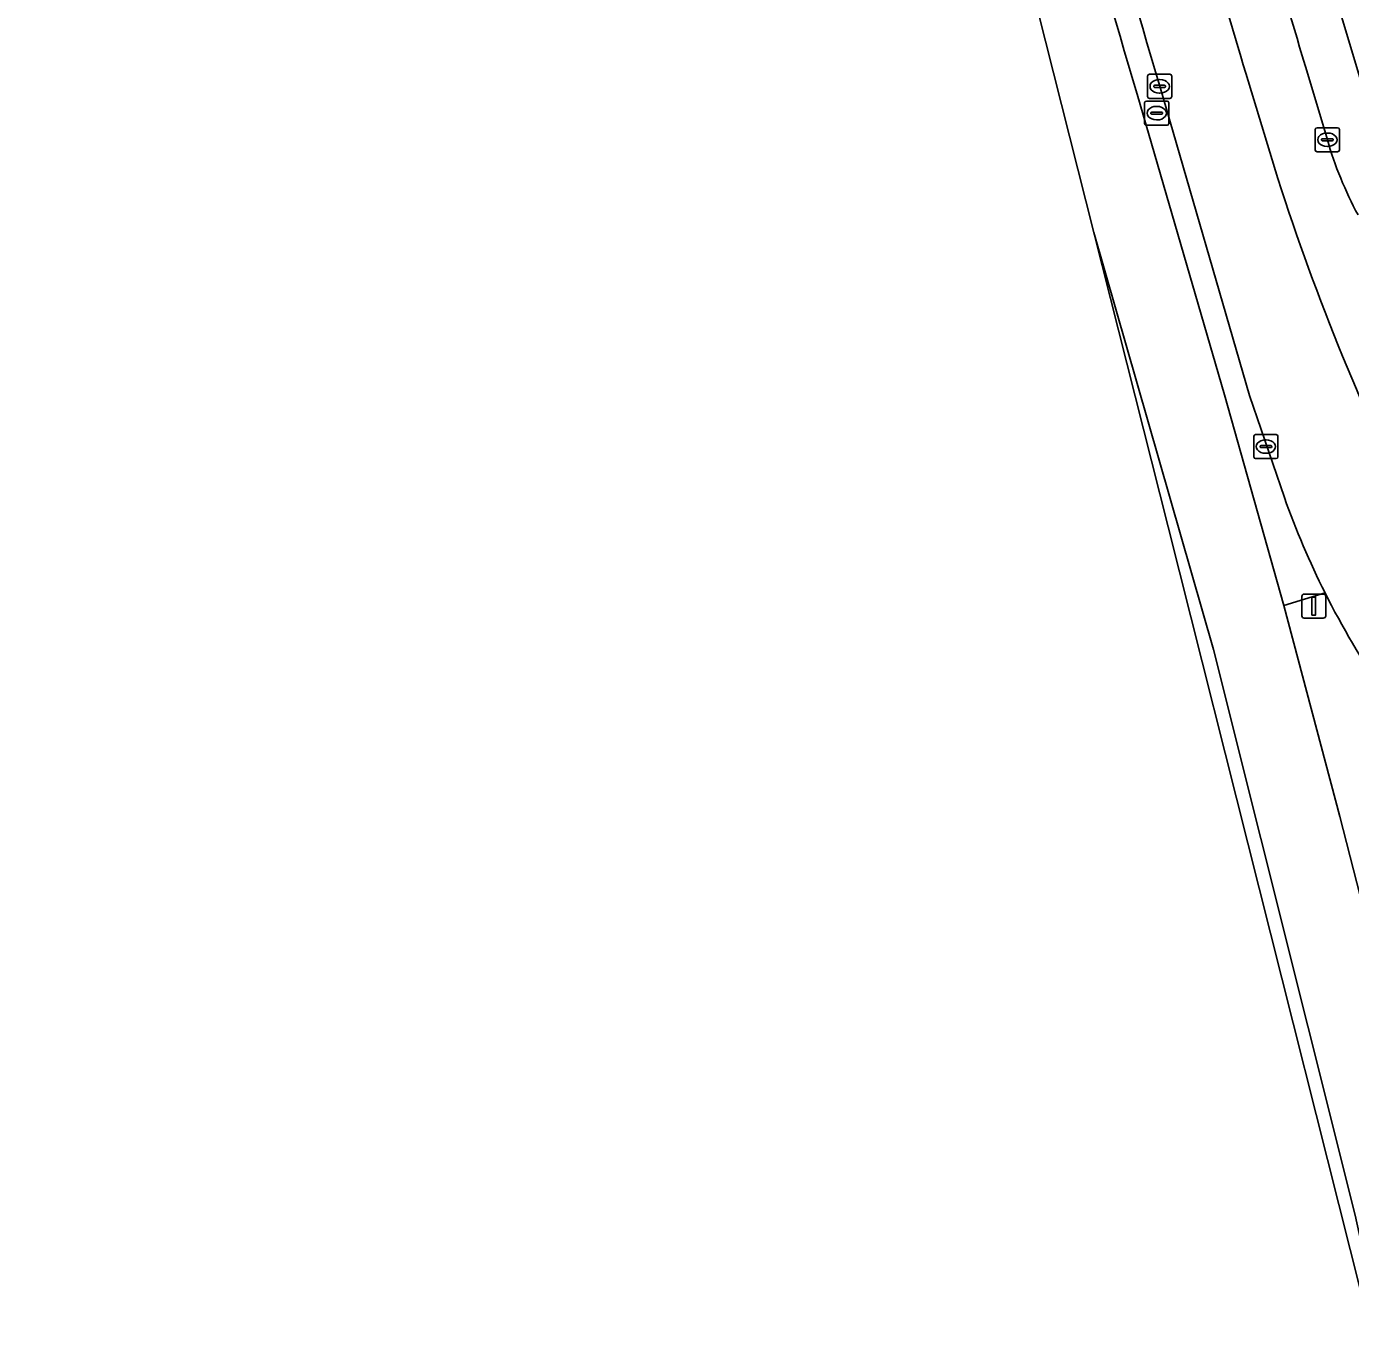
# Model space of a CAD drawing. Extents: x 163008 to 163854, y 382777 to 383982.
# Drawn here: x 163044.5 to 163099.4, y 383743.1 to 383797.6 of the extents above; entities that cross this region are included whole.
import ezdxf

# ---------------------------------------------------------------- set-up
doc = ezdxf.new("R2010")
doc.units = 0
for name, color, linetype in [('IMGEO_Berm_groen', 7, 'Continuous'), ('IMGEO_Berm_open', 7, 'Continuous'), ('IMGEO_Groenvoorziening', 7, 'Continuous'), ('IMGEO_Kolk', 7, 'Continuous'), ('IMGEO_Rijbaan_lokaal_gesloten', 7, 'Continuous'), ('IMGEO_Rijbaan_regionaal_gesloten', 7, 'Continuous'), ('IMGEO_Rioolput', 7, 'Continuous'), ('IMGEO_Verkeersbordpaal', 7, 'Continuous'), ('IMGEO_Voetpad_open', 7, 'Continuous')]:
    doc.layers.add(name, color=color, linetype=linetype)

msp = doc.modelspace()

# ---------------------------------------------------------------- linework, layer by layer
at = {"layer": 'IMGEO_Berm_groen'}
msp.add_lwpolyline([(163098.359, 383774.107), (163096.65, 383773.589), (163098.97, 383764.833), (163102.774, 383750), (163106.226, 383735.552), (163107.239, 383731.196), (163113.88, 383701.029), (163117.203, 383685.871), (163120.407, 383670.897), (163120.81, 383669.01)], dxfattribs=at)
msp.add_arc((163129.703, 383789.843), 35.072, 206.658, 214.4534, dxfattribs=at)
at = {"layer": 'IMGEO_Berm_open'}
for points in [[(163090.567, 383794.791), (163094.19, 383782.316), (163096.65, 383773.589), (163098.359, 383774.107)], [(163096.675, 383778.059), (163095.232, 383782.297), (163091.501, 383795.118)]]:
    msp.add_lwpolyline(points, dxfattribs=at)
for centre, radius, start, end in [((162246.049, 383548.637), 880.648, 16.253411, 18.86479), ((162095.107, 383501.373), 1037.803, 16.423204, 17.53176), ((163129.49, 383789.707), 34.821, 199.543, 206.616)]:
    msp.add_arc(centre, radius, start, end, dxfattribs=at)
at = {"layer": 'IMGEO_Groenvoorziening'}
msp.add_lwpolyline([(163126.5, 383794.642), (163127.632, 383798.756), (163127.108, 383799.113), (163124.731, 383800.733), (163123.167, 383796.358), (163121.363, 383792.787), (163119.165, 383790.589), (163115.438, 383788.901), (163110.887, 383789.372), (163106.925, 383791.923), (163104.257, 383795.298), (163102.295, 383799.144), (163098.801, 383798.82), (163099.753, 383795.659), (163101.202, 383792.515), (163102.341, 383790.762)], dxfattribs=at)
at = {"layer": 'IMGEO_Kolk'}
for p, q in [((163090.999, 383794.691), (163090.999, 383795.543)), ((163091.074, 383795.617), (163091.926, 383795.617)), ((163091.487, 383795.397), (163091.512, 383795.397)), ((163092, 383795.543), (163092, 383794.691)), ((163091.258, 383795.111), (163091.258, 383795.123)), ((163091.696, 383795.074), (163091.298, 383795.074)), ((163091.301, 383795.16), (163091.699, 383795.16)), ((163091.51, 383794.837), (163091.485, 383794.837)), ((163091.742, 383795.123), (163091.742, 383795.111)), ((163091.926, 383794.617), (163091.074, 383794.617)), ((163097.955, 383792.475), (163097.955, 383793.327)), ((163098.03, 383793.401), (163098.882, 383793.401)), ((163098.443, 383793.181), (163098.468, 383793.181)), ((163098.956, 383793.327), (163098.956, 383792.475)), ((163098.214, 383792.895), (163098.214, 383792.907)), ((163098.652, 383792.858), (163098.254, 383792.858)), ((163098.257, 383792.944), (163098.655, 383792.944)), ((163098.466, 383792.621), (163098.441, 383792.621)), ((163098.698, 383792.907), (163098.698, 383792.895)), ((163098.882, 383792.401), (163098.03, 383792.401)), ((163095.405, 383779.75), (163095.405, 383780.602)), ((163095.48, 383780.676), (163096.332, 383780.676)), ((163095.893, 383780.456), (163095.918, 383780.456)), ((163096.406, 383780.602), (163096.406, 383779.75)), ((163095.664, 383780.17), (163095.664, 383780.182)), ((163096.102, 383780.133), (163095.704, 383780.133)), ((163095.707, 383780.219), (163096.105, 383780.219)), ((163095.916, 383779.896), (163095.891, 383779.896)), ((163096.148, 383780.182), (163096.148, 383780.17)), ((163096.332, 383779.676), (163095.48, 383779.676))]:
    msp.add_line(p, q, dxfattribs=at)
for points in [[(163090.999, 383794.691), (163090.999, 383795.543)], [(163091.074, 383795.617), (163091.926, 383795.617)], [(163092, 383795.543), (163092, 383794.691)], [(163091.926, 383794.617), (163091.074, 383794.617)], [(163097.955, 383792.475), (163097.955, 383793.327)], [(163098.03, 383793.401), (163098.882, 383793.401)], [(163098.956, 383793.327), (163098.956, 383792.475)], [(163098.882, 383792.401), (163098.03, 383792.401)], [(163095.405, 383779.75), (163095.405, 383780.602)], [(163095.48, 383780.676), (163096.332, 383780.676)], [(163096.406, 383780.602), (163096.406, 383779.75)], [(163096.332, 383779.676), (163095.48, 383779.676)]]:
    msp.add_lwpolyline(points, dxfattribs=at)
for centre, radius, start, end in [((163091.076, 383795.541), 0.0765, 91.552, 178.448), ((163091.076, 383795.541), 0.0765, 91.552, 178.448), ((163091.924, 383795.541), 0.0765, 1.552, 88.448), ((163091.924, 383795.541), 0.0765, 1.552, 88.448), ((163091.076, 383794.693), 0.0765, 181.552, 268.448), ((163091.076, 383794.693), 0.0765, 181.552, 268.448), ((163091.298, 383795.12), 0.0403, 85.8775, 175.7526), ((163091.295, 383795.11), 0.0366, 178.938, 274.7102), ((163091.699, 383795.117), 0.043, 264.8664, 352.4533), ((163091.703, 383795.122), 0.0386, 1.7309, 96.639), ((163091.924, 383794.693), 0.0765, 271.552, 358.448), ((163091.924, 383794.693), 0.0765, 271.552, 358.448), ((163098.032, 383793.325), 0.0765, 91.552, 178.448), ((163098.032, 383793.325), 0.0765, 91.552, 178.448), ((163098.88, 383793.325), 0.0765, 1.552, 88.448), ((163098.88, 383793.325), 0.0765, 1.552, 88.448), ((163098.032, 383792.477), 0.0765, 181.552, 268.448), ((163098.032, 383792.477), 0.0765, 181.552, 268.448), ((163098.254, 383792.904), 0.0403, 85.8775, 175.7526), ((163098.251, 383792.894), 0.0366, 178.938, 274.7102), ((163098.655, 383792.901), 0.043, 264.8664, 352.4533), ((163098.659, 383792.906), 0.0386, 1.7309, 96.639), ((163098.88, 383792.477), 0.0765, 271.552, 358.448), ((163098.88, 383792.477), 0.0765, 271.552, 358.448), ((163095.482, 383780.6), 0.0765, 91.552, 178.448), ((163095.482, 383780.6), 0.0765, 91.552, 178.448), ((163096.33, 383780.6), 0.0765, 1.552, 88.448), ((163096.33, 383780.6), 0.0765, 1.552, 88.448), ((163095.704, 383780.179), 0.0403, 85.8775, 175.7526), ((163095.701, 383780.169), 0.0366, 178.938, 274.7102), ((163096.105, 383780.176), 0.043, 264.8664, 352.4533), ((163096.109, 383780.181), 0.0386, 1.7309, 96.639), ((163095.482, 383779.752), 0.0765, 181.552, 268.448), ((163095.482, 383779.752), 0.0765, 181.552, 268.448), ((163096.33, 383779.752), 0.0765, 271.552, 358.448), ((163096.33, 383779.752), 0.0765, 271.552, 358.448)]:
    msp.add_arc(centre, radius, start, end, dxfattribs=at)
for centre, major_axis, ratio, start_param, end_param in [((163091.486, 383795.117), (-0.387, 0.002), 0.722429, 4.712389, 7.853982), ((163091.511, 383795.117), (-0.39, 0.002), 0.717154, 1.570796, 4.712389), ((163098.442, 383792.901), (-0.387, 0.002), 0.722429, 4.712389, 7.853982), ((163098.467, 383792.901), (-0.39, 0.002), 0.717154, 1.570796, 4.712389), ((163095.892, 383780.176), (-0.387, 0.002), 0.722429, 4.712389, 7.853982), ((163095.917, 383780.176), (-0.39, 0.002), 0.717154, 1.570796, 4.712389)]:
    msp.add_ellipse(centre, major_axis=major_axis, ratio=ratio, start_param=start_param, end_param=end_param, dxfattribs=at)
at = {"layer": 'IMGEO_Rijbaan_lokaal_gesloten'}
for points in [[(163096.398, 383791.298), (163095.068, 383795.668), (163094.967, 383796.01), (163094.866, 383796.353)], [(163094.866, 383796.353), (163094.967, 383796.01), (163095.068, 383795.668), (163096.398, 383791.298)], [(163098.456, 383792.901), (163097.599, 383795.759), (163097.412, 383796.381)], [(163091.501, 383795.118), (163095.232, 383782.297), (163096.675, 383778.059)]]:
    msp.add_lwpolyline(points, dxfattribs=at)
for centre, radius, start, end in [((162162.76, 383521.49), 971.787, 16.429932, 23.585119), ((162162.76, 383521.49), 971.787, 16.429932, 23.585119), ((162246.049, 383548.637), 880.648, 16.253411, 18.86479), ((162203.687, 383533.489), 931.588, 16.391427, 17.138146), ((163113.78, 383797.332), 15.952, 196.1272, 208.2406), ((163193.972, 383822.714), 102.507, 197.84722, 206.62994), ((163193.972, 383822.714), 102.507, 197.84722, 206.62994), ((163129.49, 383789.707), 34.821, 199.543, 206.616), ((163129.703, 383789.843), 35.072, 206.658, 214.4534)]:
    msp.add_arc(centre, radius, start, end, dxfattribs=at)
at = {"layer": 'IMGEO_Rijbaan_regionaal_gesloten'}
for points in [[(163048.332, 383910.63), (163044.498, 383910.274), (163045.314, 383908.477), (163053.67, 383888.817), (163062.35, 383867.183), (163073.789, 383835.987), (163079.516, 383819), (163085.097, 383803.633), (163088.772, 383789.05)], [(163088.772, 383789.05), (163093.737, 383771.763), (163099.604, 383748.287), (163105.471, 383721.431), (163116.136, 383673.057), (163122.891, 383644.423), (163124.134, 383638.055), (163128.13, 383635.558), (163127.351, 383638.961), (163122.939, 383657.907), (163120.81, 383669.01), (163120.407, 383670.897), (163117.203, 383685.871), (163113.88, 383701.029), (163107.239, 383731.196), (163106.226, 383735.552), (163102.774, 383750), (163098.97, 383764.833), (163096.65, 383773.589), (163094.19, 383782.316), (163090.567, 383794.791)], [(163088.772, 383789.05), (163091.847, 383776.849), (163103.179, 383731.879), (163107.17, 383712.939), (163122.773, 383638.9), (163124.134, 383638.055), (163122.891, 383644.423), (163116.136, 383673.057), (163105.471, 383721.431), (163099.604, 383748.287), (163093.737, 383771.763), (163088.772, 383789.05)]]:
    msp.add_lwpolyline(points, dxfattribs=at)
msp.add_arc((162095.107, 383501.373), 1037.803, 16.423204, 17.53176, dxfattribs=at)
at = {"layer": 'IMGEO_Rioolput'}
for p, q in [((163090.877, 383793.579), (163090.877, 383794.431)), ((163090.952, 383794.505), (163091.804, 383794.505)), ((163091.365, 383794.285), (163091.39, 383794.285)), ((163091.878, 383794.431), (163091.878, 383793.579)), ((163091.136, 383793.999), (163091.136, 383794.011)), ((163091.574, 383793.962), (163091.176, 383793.962)), ((163091.179, 383794.048), (163091.577, 383794.048)), ((163091.388, 383793.725), (163091.363, 383793.725)), ((163091.62, 383794.011), (163091.62, 383793.999)), ((163091.804, 383793.505), (163090.952, 383793.505))]:
    msp.add_line(p, q, dxfattribs=at)
for points in [[(163090.877, 383793.579), (163090.877, 383794.431)], [(163090.952, 383794.505), (163091.804, 383794.505)], [(163091.878, 383794.431), (163091.878, 383793.579)], [(163091.804, 383793.505), (163090.952, 383793.505)]]:
    msp.add_lwpolyline(points, dxfattribs=at)
for centre, radius, start, end in [((163090.954, 383794.429), 0.0765, 91.552, 178.448), ((163090.954, 383794.429), 0.0765, 91.552, 178.448), ((163091.802, 383794.429), 0.0765, 1.552, 88.448), ((163091.802, 383794.429), 0.0765, 1.552, 88.448), ((163090.954, 383793.581), 0.0765, 181.552, 268.448), ((163090.954, 383793.581), 0.0765, 181.552, 268.448), ((163091.176, 383794.008), 0.0403, 85.8775, 175.7526), ((163091.173, 383793.998), 0.0366, 178.938, 274.7102), ((163091.577, 383794.005), 0.043, 264.8664, 352.4533), ((163091.581, 383794.01), 0.0386, 1.7309, 96.639), ((163091.802, 383793.581), 0.0765, 271.552, 358.448), ((163091.802, 383793.581), 0.0765, 271.552, 358.448)]:
    msp.add_arc(centre, radius, start, end, dxfattribs=at)
for centre, major_axis, ratio, start_param, end_param in [((163091.364, 383794.005), (-0.387, 0.002), 0.722429, 4.712389, 7.853982), ((163091.389, 383794.005), (-0.39, 0.002), 0.717154, 1.570796, 4.712389)]:
    msp.add_ellipse(centre, major_axis=major_axis, ratio=ratio, start_param=start_param, end_param=end_param, dxfattribs=at)
at = {"layer": 'IMGEO_Verkeersbordpaal'}
for p, q in [((163097.397, 383773.157), (163097.397, 383773.957)), ((163097.397, 383773.957), (163097.397, 383773.157)), ((163097.497, 383774.057), (163098.287, 383774.057)), ((163098.287, 383774.057), (163097.497, 383774.057)), ((163098.387, 383773.957), (163098.387, 383773.157)), ((163098.387, 383773.157), (163098.387, 383773.957)), ((163098.287, 383773.057), (163097.497, 383773.057)), ((163097.497, 383773.057), (163098.287, 383773.057))]:
    msp.add_line(p, q, dxfattribs=at)
msp.add_lwpolyline([(163097.817, 383773.932), (163097.967, 383773.932), (163097.967, 383773.182), (163097.817, 383773.182), (163097.817, 383773.932)], dxfattribs=at)
for centre, start, end in [((163097.497, 383773.957), 90, 180), ((163097.497, 383773.957), 90, 180), ((163098.287, 383773.957), 0, 90), ((163098.287, 383773.957), 360, 90), ((163097.497, 383773.157), 180, 270), ((163097.497, 383773.157), 180, 270), ((163098.287, 383773.157), 270, 0), ((163098.287, 383773.157), 270, 0)]:
    msp.add_arc(centre, 0.1, start, end, dxfattribs=at)
at = {"layer": 'IMGEO_Voetpad_open'}
for points in [[(163102.737, 383785.808), (163099.753, 383795.659), (163098.801, 383798.82), (163095.905, 383808.433), (163090.491, 383825.752)], [(163097.412, 383796.381), (163097.599, 383795.759), (163098.456, 383792.901)]]:
    msp.add_lwpolyline(points, dxfattribs=at)
for centre, radius, start, end in [((162203.687, 383533.489), 931.588, 16.391427, 17.138146), ((163113.78, 383797.332), 15.952, 196.1272, 208.2406)]:
    msp.add_arc(centre, radius, start, end, dxfattribs=at)

doc.saveas('drawing.dxf')
